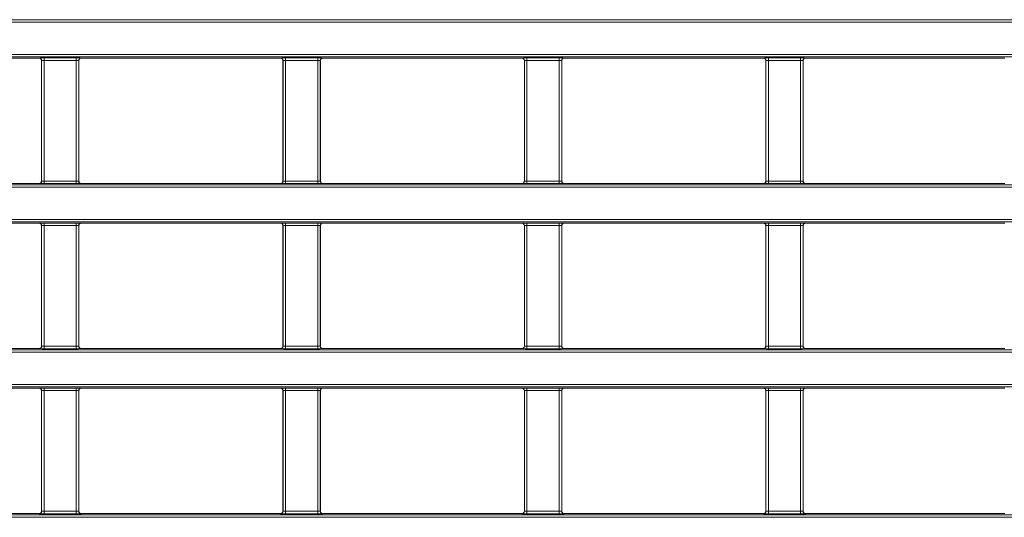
# Model space of a CAD drawing. Header units: millimetres. Extents: x 0 to 1118, y 0 to 864.
# Tile 359 of 390: x 561 to 581, y 640 to 650. Entities that reach past the tile are written whole.
import ezdxf

# ---------------------------------------------------------------- set-up
doc = ezdxf.new("R2010")
doc.units = ezdxf.units.MM

msp = doc.modelspace()

# ---------------------------------------------------------------- linework, layer by layer
at = {"color": 9, "linetype": 'Continuous', "lineweight": 0}
for p, q in [((470.0133, 649.7557), (609.6392, 649.7557)), ((609.6392, 649.7057), (470.0133, 649.7057)), ((470.0133, 649.0539), (609.6392, 649.0539)), ((609.6392, 649.0039), (470.0133, 649.0039)), ((561.3361, 648.9782), (561.3379, 648.9799)), ((561.3879, 648.93), (561.3861, 648.9282)), ((561.3879, 646.4935), (561.3879, 648.93)), ((561.4379, 648.9817), (562.0896, 648.9817)), ((561.4379, 648.9317), (561.4379, 648.9817)), ((562.0896, 648.9317), (561.4379, 648.9317)), ((561.4379, 648.9317), (561.4379, 646.4918)), ((562.0896, 648.9317), (562.0896, 648.9817)), ((562.0896, 646.4918), (562.0896, 648.9317)), ((562.1396, 648.93), (562.1396, 646.4935)), ((562.1414, 648.9282), (562.1396, 648.93)), ((562.1896, 648.9799), (562.1913, 648.9782)), ((566.2111, 648.9782), (566.2129, 648.9799)), ((566.2629, 648.93), (566.2611, 648.9282)), ((566.2629, 646.4935), (566.2629, 648.93)), ((566.3129, 648.9817), (566.9646, 648.9817)), ((566.3129, 648.9317), (566.3129, 648.9817)), ((566.9646, 648.9317), (566.3129, 648.9317)), ((566.3129, 648.9317), (566.3129, 646.4918)), ((566.9646, 648.9317), (566.9646, 648.9817)), ((566.9646, 646.4918), (566.9646, 648.9317)), ((567.0146, 648.93), (567.0146, 646.4935)), ((567.0164, 648.9282), (567.0146, 648.93)), ((567.0646, 648.9799), (567.0663, 648.9782)), ((571.0861, 648.9782), (571.0879, 648.9799)), ((571.1379, 648.93), (571.1361, 648.9282)), ((571.1379, 646.4935), (571.1379, 648.93)), ((571.1879, 648.9817), (571.8396, 648.9817)), ((571.1879, 648.9317), (571.1879, 648.9817)), ((571.8396, 648.9317), (571.1879, 648.9317)), ((571.1879, 648.9317), (571.1879, 646.4918)), ((571.8396, 648.9317), (571.8396, 648.9817)), ((571.8396, 646.4918), (571.8396, 648.9317)), ((571.8896, 648.93), (571.8896, 646.4935)), ((571.8914, 648.9282), (571.8896, 648.93)), ((571.9396, 648.9799), (571.9413, 648.9782)), ((575.9611, 648.9782), (575.9629, 648.9799)), ((576.0129, 648.93), (576.0111, 648.9282)), ((576.0129, 646.4935), (576.0129, 648.93)), ((576.0629, 648.9817), (576.7146, 648.9817)), ((576.0629, 648.9317), (576.0629, 648.9817)), ((576.7146, 648.9317), (576.0629, 648.9317)), ((576.0629, 648.9317), (576.0629, 646.4918)), ((576.7146, 648.9317), (576.7146, 648.9817)), ((576.7146, 646.4918), (576.7146, 648.9317)), ((576.7646, 648.93), (576.7646, 646.4935)), ((576.7664, 648.9282), (576.7646, 648.93)), ((576.8146, 648.9799), (576.8163, 648.9782)), ((470.0133, 646.4196), (609.6392, 646.4196)), ((609.6392, 646.3696), (470.0133, 646.3696)), ((561.3379, 646.4436), (561.3361, 646.4453)), ((561.3861, 646.4953), (561.3879, 646.4935)), ((561.4379, 646.4418), (561.4379, 646.4918)), ((561.4379, 646.4918), (562.0896, 646.4918)), ((562.0896, 646.4418), (561.4379, 646.4418)), ((562.0896, 646.4418), (562.0896, 646.4918)), ((562.1396, 646.4935), (562.1414, 646.4953)), ((562.1913, 646.4453), (562.1896, 646.4436)), ((566.2129, 646.4436), (566.2111, 646.4453)), ((566.2611, 646.4953), (566.2629, 646.4935)), ((566.3129, 646.4418), (566.3129, 646.4918)), ((566.3129, 646.4918), (566.9646, 646.4918)), ((566.9646, 646.4418), (566.3129, 646.4418)), ((566.9646, 646.4418), (566.9646, 646.4918)), ((567.0146, 646.4935), (567.0164, 646.4953)), ((567.0663, 646.4453), (567.0646, 646.4436)), ((571.0879, 646.4436), (571.0861, 646.4453)), ((571.1361, 646.4953), (571.1379, 646.4935)), ((571.1879, 646.4418), (571.1879, 646.4918)), ((571.1879, 646.4918), (571.8396, 646.4918)), ((571.8396, 646.4418), (571.1879, 646.4418)), ((571.8396, 646.4418), (571.8396, 646.4918)), ((571.8896, 646.4935), (571.8914, 646.4953)), ((571.9413, 646.4453), (571.9396, 646.4436)), ((575.9629, 646.4436), (575.9611, 646.4453)), ((576.0111, 646.4953), (576.0129, 646.4935)), ((576.0629, 646.4418), (576.0629, 646.4918)), ((576.0629, 646.4918), (576.7146, 646.4918)), ((576.7146, 646.4418), (576.0629, 646.4418)), ((576.7146, 646.4418), (576.7146, 646.4918)), ((576.7646, 646.4935), (576.7664, 646.4953)), ((576.8163, 646.4453), (576.8146, 646.4436)), ((470.0133, 645.7178), (609.6392, 645.7178)), ((609.6392, 645.6678), (470.0133, 645.6678)), ((561.3361, 645.6421), (561.3379, 645.6438)), ((561.3879, 645.5938), (561.3861, 645.5921)), ((561.3879, 643.1574), (561.3879, 645.5938)), ((561.4379, 645.6456), (562.0896, 645.6456)), ((561.4379, 645.5956), (561.4379, 645.6456)), ((562.0896, 645.5956), (561.4379, 645.5956)), ((561.4379, 645.5956), (561.4379, 643.1557)), ((562.0896, 645.5956), (562.0896, 645.6456)), ((562.0896, 643.1557), (562.0896, 645.5956)), ((562.1396, 645.5938), (562.1396, 643.1574)), ((562.1414, 645.5921), (562.1396, 645.5938)), ((562.1896, 645.6438), (562.1913, 645.6421)), ((566.2111, 645.6421), (566.2129, 645.6438)), ((566.2629, 645.5938), (566.2611, 645.5921)), ((566.2629, 643.1574), (566.2629, 645.5938)), ((566.3129, 645.6456), (566.9646, 645.6456)), ((566.3129, 645.5956), (566.3129, 645.6456)), ((566.9646, 645.5956), (566.3129, 645.5956)), ((566.3129, 645.5956), (566.3129, 643.1557)), ((566.9646, 645.5956), (566.9646, 645.6456)), ((566.9646, 643.1557), (566.9646, 645.5956)), ((567.0146, 645.5938), (567.0146, 643.1574)), ((567.0164, 645.5921), (567.0146, 645.5938)), ((567.0646, 645.6438), (567.0663, 645.6421)), ((571.0861, 645.6421), (571.0879, 645.6438)), ((571.1379, 645.5938), (571.1361, 645.5921)), ((571.1379, 643.1574), (571.1379, 645.5938)), ((571.1879, 645.6456), (571.8396, 645.6456)), ((571.1879, 645.5956), (571.1879, 645.6456)), ((571.8396, 645.5956), (571.1879, 645.5956)), ((571.1879, 645.5956), (571.1879, 643.1557)), ((571.8396, 645.5956), (571.8396, 645.6456)), ((571.8396, 643.1557), (571.8396, 645.5956)), ((571.8896, 645.5938), (571.8896, 643.1574)), ((571.8914, 645.5921), (571.8896, 645.5938)), ((571.9396, 645.6438), (571.9413, 645.6421)), ((575.9611, 645.6421), (575.9629, 645.6438)), ((576.0129, 645.5938), (576.0111, 645.5921)), ((576.0129, 643.1574), (576.0129, 645.5938)), ((576.0629, 645.6456), (576.7146, 645.6456)), ((576.0629, 645.5956), (576.0629, 645.6456)), ((576.7146, 645.5956), (576.0629, 645.5956)), ((576.0629, 645.5956), (576.0629, 643.1557)), ((576.7146, 645.5956), (576.7146, 645.6456)), ((576.7146, 643.1557), (576.7146, 645.5956)), ((576.7646, 645.5938), (576.7646, 643.1574)), ((576.7664, 645.5921), (576.7646, 645.5938)), ((576.8146, 645.6438), (576.8163, 645.6421)), ((561.3861, 643.1592), (561.3879, 643.1574)), ((561.4379, 643.1057), (561.4379, 643.1557)), ((561.4379, 643.1557), (562.0896, 643.1557)), ((562.0896, 643.1057), (562.0896, 643.1557)), ((562.1396, 643.1574), (562.1414, 643.1592)), ((566.2611, 643.1592), (566.2629, 643.1574)), ((566.3129, 643.1057), (566.3129, 643.1557)), ((566.3129, 643.1557), (566.9646, 643.1557)), ((566.9646, 643.1057), (566.9646, 643.1557)), ((567.0146, 643.1574), (567.0164, 643.1592)), ((571.1361, 643.1592), (571.1379, 643.1574)), ((571.1879, 643.1057), (571.1879, 643.1557)), ((571.1879, 643.1557), (571.8396, 643.1557)), ((571.8396, 643.1057), (571.8396, 643.1557)), ((571.8896, 643.1574), (571.8914, 643.1592)), ((576.0111, 643.1592), (576.0129, 643.1574)), ((576.0629, 643.1057), (576.0629, 643.1557)), ((576.0629, 643.1557), (576.7146, 643.1557)), ((576.7146, 643.1057), (576.7146, 643.1557)), ((576.7646, 643.1574), (576.7664, 643.1592)), ((470.0133, 643.0834), (609.6392, 643.0834)), ((609.6392, 643.0334), (470.0133, 643.0334)), ((561.3379, 643.1074), (561.3361, 643.1092)), ((562.0896, 643.1057), (561.4379, 643.1057)), ((562.1913, 643.1092), (562.1896, 643.1074)), ((566.2129, 643.1074), (566.2111, 643.1092)), ((566.9646, 643.1057), (566.3129, 643.1057)), ((567.0663, 643.1092), (567.0646, 643.1074)), ((571.0879, 643.1074), (571.0861, 643.1092)), ((571.8396, 643.1057), (571.1879, 643.1057)), ((571.9413, 643.1092), (571.9396, 643.1074)), ((575.9629, 643.1074), (575.9611, 643.1092)), ((576.7146, 643.1057), (576.0629, 643.1057)), ((576.8163, 643.1092), (576.8146, 643.1074)), ((470.0133, 642.3817), (609.6392, 642.3817)), ((609.6392, 642.3317), (470.0133, 642.3317)), ((561.3361, 642.306), (561.3379, 642.3077)), ((561.3879, 642.2577), (561.3861, 642.256)), ((561.3879, 639.8213), (561.3879, 642.2577)), ((561.4379, 642.3094), (562.0896, 642.3094)), ((561.4379, 642.2594), (561.4379, 642.3094)), ((562.0896, 642.2594), (561.4379, 642.2594)), ((561.4379, 642.2594), (561.4379, 639.8196)), ((562.0896, 642.2594), (562.0896, 642.3094)), ((562.0896, 639.8196), (562.0896, 642.2594)), ((562.1396, 642.2577), (562.1396, 639.8213)), ((562.1414, 642.256), (562.1396, 642.2577)), ((562.1896, 642.3077), (562.1913, 642.306)), ((566.2111, 642.306), (566.2129, 642.3077)), ((566.2629, 642.2577), (566.2611, 642.256)), ((566.2629, 639.8213), (566.2629, 642.2577)), ((566.3129, 642.3094), (566.9646, 642.3094)), ((566.3129, 642.2594), (566.3129, 642.3094)), ((566.9646, 642.2594), (566.3129, 642.2594)), ((566.3129, 642.2594), (566.3129, 639.8196)), ((566.9646, 642.2594), (566.9646, 642.3094)), ((566.9646, 639.8196), (566.9646, 642.2594)), ((567.0146, 642.2577), (567.0146, 639.8213)), ((567.0164, 642.256), (567.0146, 642.2577)), ((567.0646, 642.3077), (567.0663, 642.306)), ((571.0861, 642.306), (571.0879, 642.3077)), ((571.1379, 642.2577), (571.1361, 642.256)), ((571.1379, 639.8213), (571.1379, 642.2577)), ((571.1879, 642.3094), (571.8396, 642.3094)), ((571.1879, 642.2594), (571.1879, 642.3094)), ((571.8396, 642.2594), (571.1879, 642.2594)), ((571.1879, 642.2594), (571.1879, 639.8196)), ((571.8396, 642.2594), (571.8396, 642.3094)), ((571.8396, 639.8196), (571.8396, 642.2594)), ((571.8896, 642.2577), (571.8896, 639.8213)), ((571.8914, 642.256), (571.8896, 642.2577)), ((571.9396, 642.3077), (571.9413, 642.306)), ((575.9611, 642.306), (575.9629, 642.3077)), ((576.0129, 642.2577), (576.0111, 642.256)), ((576.0129, 639.8213), (576.0129, 642.2577)), ((576.0629, 642.3094), (576.7146, 642.3094)), ((576.0629, 642.2594), (576.0629, 642.3094)), ((576.7146, 642.2594), (576.0629, 642.2594)), ((576.0629, 642.2594), (576.0629, 639.8196)), ((576.7146, 642.2594), (576.7146, 642.3094)), ((576.7146, 639.8196), (576.7146, 642.2594)), ((576.7646, 642.2577), (576.7646, 639.8213)), ((576.7664, 642.256), (576.7646, 642.2577)), ((576.8146, 642.3077), (576.8163, 642.306)), ((561.3379, 639.7713), (561.3361, 639.7731)), ((561.3861, 639.8231), (561.3879, 639.8213)), ((561.4379, 639.7696), (561.4379, 639.8196)), ((561.4379, 639.8196), (562.0896, 639.8196)), ((562.0896, 639.7696), (561.4379, 639.7696)), ((562.0896, 639.7696), (562.0896, 639.8196)), ((562.1396, 639.8213), (562.1414, 639.8231)), ((562.1913, 639.7731), (562.1896, 639.7713)), ((566.2129, 639.7713), (566.2111, 639.7731)), ((566.2611, 639.8231), (566.2629, 639.8213)), ((566.3129, 639.7696), (566.3129, 639.8196)), ((566.3129, 639.8196), (566.9646, 639.8196)), ((566.9646, 639.7696), (566.3129, 639.7696)), ((566.9646, 639.7696), (566.9646, 639.8196)), ((567.0146, 639.8213), (567.0164, 639.8231)), ((567.0663, 639.7731), (567.0646, 639.7713)), ((571.0879, 639.7713), (571.0861, 639.7731)), ((571.1361, 639.8231), (571.1379, 639.8213)), ((571.1879, 639.7696), (571.1879, 639.8196)), ((571.1879, 639.8196), (571.8396, 639.8196)), ((571.8396, 639.7696), (571.1879, 639.7696)), ((571.8396, 639.7696), (571.8396, 639.8196)), ((571.8896, 639.8213), (571.8914, 639.8231)), ((571.9413, 639.7731), (571.9396, 639.7713)), ((575.9629, 639.7713), (575.9611, 639.7731)), ((576.0111, 639.8231), (576.0129, 639.8213)), ((576.0629, 639.7696), (576.0629, 639.8196)), ((576.0629, 639.8196), (576.7146, 639.8196)), ((576.7146, 639.7696), (576.0629, 639.7696)), ((576.7146, 639.7696), (576.7146, 639.8196)), ((576.7646, 639.8213), (576.7664, 639.8231)), ((576.8163, 639.7731), (576.8146, 639.7713)), ((470.0133, 639.7473), (609.6392, 639.7473)), ((609.6392, 639.6973), (470.0133, 639.6973))]:
    msp.add_line(p, q, dxfattribs=at)
at = {"color": 7, "linetype": 'Continuous', "lineweight": 15}
for p, q in [((557.3163, 648.9782), (561.3361, 648.9782)), ((561.3861, 648.9282), (561.3861, 646.4953)), ((562.1414, 646.4953), (562.1414, 648.9282)), ((562.1913, 648.9782), (566.2111, 648.9782)), ((566.2611, 648.9282), (566.2611, 646.4953)), ((567.0164, 646.4953), (567.0164, 648.9282)), ((567.0663, 648.9782), (571.0861, 648.9782)), ((571.1361, 648.9282), (571.1361, 646.4953)), ((571.8914, 646.4953), (571.8914, 648.9282)), ((571.9413, 648.9782), (575.9611, 648.9782)), ((576.0111, 646.4953), (576.0111, 648.9282)), ((576.7664, 646.4953), (576.7664, 648.9282)), ((576.8163, 648.9782), (580.8361, 648.9782)), ((557.3163, 646.4453), (561.3361, 646.4453)), ((562.1913, 646.4453), (566.2111, 646.4453)), ((567.0663, 646.4453), (571.0861, 646.4453)), ((571.9413, 646.4453), (575.9611, 646.4453)), ((576.8163, 646.4453), (580.8361, 646.4453)), ((557.3163, 645.6421), (561.3361, 645.6421)), ((561.3861, 645.5921), (561.3861, 643.1592)), ((562.1414, 643.1592), (562.1414, 645.5921)), ((562.1913, 645.6421), (566.2111, 645.6421)), ((566.2611, 645.5921), (566.2611, 643.1592)), ((567.0164, 643.1592), (567.0164, 645.5921)), ((567.0663, 645.6421), (571.0861, 645.6421)), ((571.1361, 645.5921), (571.1361, 643.1592)), ((571.8914, 643.1592), (571.8914, 645.5921)), ((571.9413, 645.6421), (575.9611, 645.6421)), ((576.0111, 643.1592), (576.0111, 645.5921)), ((576.7664, 643.1592), (576.7664, 645.5921)), ((576.8163, 645.6421), (580.8361, 645.6421)), ((557.3163, 643.1092), (561.3361, 643.1092)), ((562.1913, 643.1092), (566.2111, 643.1092)), ((567.0663, 643.1092), (571.0861, 643.1092)), ((571.9413, 643.1092), (575.9611, 643.1092)), ((576.8163, 643.1092), (580.8361, 643.1092)), ((557.3163, 642.306), (561.3361, 642.306)), ((561.3861, 642.256), (561.3861, 639.8231)), ((562.1414, 639.8231), (562.1414, 642.256)), ((562.1913, 642.306), (566.2111, 642.306)), ((566.2611, 642.256), (566.2611, 639.8231)), ((567.0164, 639.8231), (567.0164, 642.256)), ((567.0663, 642.306), (571.0861, 642.306)), ((571.1361, 642.256), (571.1361, 639.8231)), ((571.8914, 639.8231), (571.8914, 642.256)), ((571.9413, 642.306), (575.9611, 642.306)), ((576.0111, 639.8231), (576.0111, 642.256)), ((576.7664, 639.8231), (576.7664, 642.256)), ((576.8163, 642.306), (580.8361, 642.306)), ((557.3163, 639.7731), (561.3361, 639.7731)), ((562.1913, 639.7731), (566.2111, 639.7731)), ((567.0663, 639.7731), (571.0861, 639.7731)), ((571.9413, 639.7731), (575.9611, 639.7731)), ((576.8163, 639.7731), (580.8361, 639.7731))]:
    msp.add_line(p, q, dxfattribs=at)
at = {"color": 9, "linetype": 'Continuous', "lineweight": 0}
for centre, start, end in [((561.3379, 648.9299), 0.02044, 89.97956), ((562.1896, 648.9299), 90.02044, 179.97956), ((566.2129, 648.9299), 0.02044, 89.97956), ((567.0646, 648.9299), 90.02044, 179.97956), ((571.0879, 648.9299), 0.02044, 89.97956), ((571.9396, 648.9299), 90.02044, 179.97956), ((575.9629, 648.9299), 0.02044, 89.97956), ((576.8146, 648.9299), 90.02044, 179.97956), ((561.3379, 646.4936), 270.02044, 359.97956), ((562.1896, 646.4936), 180.02044, 269.97956), ((566.2129, 646.4936), 270.02044, 359.97956), ((567.0646, 646.4936), 180.02044, 269.97956), ((571.0879, 646.4936), 270.02044, 359.97956), ((571.9396, 646.4936), 180.02044, 269.97956), ((575.9629, 646.4936), 270.02044, 359.97956), ((576.8146, 646.4936), 180.02044, 269.97956), ((561.3379, 645.5938), 0.02044, 89.97956), ((562.1896, 645.5938), 90.02044, 179.97956), ((566.2129, 645.5938), 0.02044, 89.97956), ((567.0646, 645.5938), 90.02044, 179.97956), ((571.0879, 645.5938), 0.02044, 89.97956), ((571.9396, 645.5938), 90.02044, 179.97956), ((575.9629, 645.5938), 0.02044, 89.97956), ((576.8146, 645.5938), 90.02044, 179.97956), ((561.3379, 643.1575), 270.02044, 359.97956), ((562.1896, 643.1575), 180.02044, 269.97956), ((566.2129, 643.1575), 270.02044, 359.97956), ((567.0646, 643.1575), 180.02044, 269.97956), ((571.0879, 643.1575), 270.02044, 359.97956), ((571.9396, 643.1575), 180.02044, 269.97956), ((575.9629, 643.1575), 270.02044, 359.97956), ((576.8146, 643.1575), 180.02044, 269.97956), ((561.3379, 642.2577), 0.02044, 89.97956), ((562.1896, 642.2577), 90.02044, 179.97956), ((566.2129, 642.2577), 0.02044, 89.97956), ((567.0646, 642.2577), 90.02044, 179.97956), ((571.0879, 642.2577), 0.02044, 89.97956), ((571.9396, 642.2577), 90.02044, 179.97956), ((575.9629, 642.2577), 0.02044, 89.97956), ((576.8146, 642.2577), 90.02044, 179.97956), ((561.3379, 639.8213), 270.02044, 359.97956), ((562.1896, 639.8213), 180.02044, 269.97956), ((566.2129, 639.8213), 270.02044, 359.97956), ((567.0646, 639.8213), 180.02044, 269.97956), ((571.0879, 639.8213), 270.02044, 359.97956), ((571.9396, 639.8213), 180.02044, 269.97956), ((575.9629, 639.8213), 270.02044, 359.97956), ((576.8146, 639.8213), 180.02044, 269.97956)]:
    msp.add_arc(centre, 0.05, start, end, dxfattribs=at)
at = {"color": 7, "linetype": 'Continuous', "lineweight": 15}
for centre, major_axis, start_param, end_param in [((561.3361, 648.9282), (0.0354, 0.0354), 5.4979394, 7.0684312), ((562.1914, 648.9282), (0.0354, -0.0354), 2.3563468, 3.9268385), ((566.2111, 648.9282), (0.0354, 0.0354), 5.4979394, 7.0684312), ((567.0664, 648.9282), (0.0354, -0.0354), 2.3563468, 3.9268385), ((571.0861, 648.9282), (0.0354, 0.0354), 5.4979394, 7.0684312), ((571.9414, 648.9282), (0.0354, -0.0354), 2.3563468, 3.9268385), ((575.9611, 648.9282), (-0.0354, -0.0354), 2.3563468, 3.9268385), ((576.8164, 648.9282), (0.0354, -0.0354), 2.3563468, 3.9268385), ((561.3361, 646.4953), (0.0354, -0.0354), 5.4979394, 7.0684312), ((562.1914, 646.4953), (0.0354, 0.0354), 2.3563468, 3.9268385), ((566.2111, 646.4953), (0.0354, -0.0354), 5.4979394, 7.0684312), ((567.0664, 646.4953), (0.0354, 0.0354), 2.3563468, 3.9268385), ((571.0861, 646.4953), (0.0354, -0.0354), 5.4979394, 7.0684312), ((571.9414, 646.4953), (0.0354, 0.0354), 2.3563468, 3.9268385), ((575.9611, 646.4953), (-0.0354, 0.0354), 2.3563468, 3.9268385), ((576.8164, 646.4953), (0.0354, 0.0354), 2.3563468, 3.9268385), ((561.3361, 645.5921), (0.0354, 0.0354), 5.4979394, 7.0684312), ((562.1914, 645.5921), (0.0354, -0.0354), 2.3563468, 3.9268385), ((566.2111, 645.5921), (0.0354, 0.0354), 5.4979394, 7.0684312), ((567.0664, 645.5921), (0.0354, -0.0354), 2.3563468, 3.9268385), ((571.0861, 645.5921), (0.0354, 0.0354), 5.4979394, 7.0684312), ((571.9414, 645.5921), (0.0354, -0.0354), 2.3563468, 3.9268385), ((575.9611, 645.5921), (-0.0354, -0.0354), 2.3563468, 3.9268385), ((576.8164, 645.5921), (0.0354, -0.0354), 2.3563468, 3.9268385), ((561.3361, 643.1592), (0.0354, -0.0354), 5.4979394, 7.0684312), ((562.1914, 643.1592), (0.0354, 0.0354), 2.3563468, 3.9268385), ((566.2111, 643.1592), (0.0354, -0.0354), 5.4979394, 7.0684312), ((567.0664, 643.1592), (0.0354, 0.0354), 2.3563468, 3.9268385), ((571.0861, 643.1592), (0.0354, -0.0354), 5.4979394, 7.0684312), ((571.9414, 643.1592), (0.0354, 0.0354), 2.3563468, 3.9268385), ((575.9611, 643.1592), (-0.0354, 0.0354), 2.3563468, 3.9268385), ((576.8164, 643.1592), (0.0354, 0.0354), 2.3563468, 3.9268385), ((561.3361, 642.256), (0.0354, 0.0354), 5.4979394, 7.0684312), ((562.1914, 642.256), (0.0354, -0.0354), 2.3563468, 3.9268385), ((566.2111, 642.256), (0.0354, 0.0354), 5.4979394, 7.0684312), ((567.0664, 642.256), (0.0354, -0.0354), 2.3563468, 3.9268385), ((571.0861, 642.256), (0.0354, 0.0354), 5.4979394, 7.0684312), ((571.9414, 642.256), (0.0354, -0.0354), 2.3563468, 3.9268385), ((575.9611, 642.256), (-0.0354, -0.0354), 2.3563468, 3.9268385), ((576.8164, 642.256), (0.0354, -0.0354), 2.3563468, 3.9268385), ((561.3361, 639.8231), (0.0354, -0.0354), 5.4979394, 7.0684312), ((562.1914, 639.8231), (0.0354, 0.0354), 2.3563468, 3.9268385), ((566.2111, 639.8231), (0.0354, -0.0354), 5.4979394, 7.0684312), ((567.0664, 639.8231), (0.0354, 0.0354), 2.3563468, 3.9268385), ((571.0861, 639.8231), (0.0354, -0.0354), 5.4979394, 7.0684312), ((571.9414, 639.8231), (0.0354, 0.0354), 2.3563468, 3.9268385), ((575.9611, 639.8231), (-0.0354, 0.0354), 2.3563468, 3.9268385), ((576.8164, 639.8231), (0.0354, 0.0354), 2.3563468, 3.9268385)]:
    msp.add_ellipse(centre, major_axis=major_axis, ratio=0.9996955, start_param=start_param, end_param=end_param, dxfattribs=at)
at = {"color": 9, "linetype": 'Continuous', "lineweight": 0}
for centre, major_axis, ratio, start_param, end_param in [((561.4379, 648.9799), (0.1, 0), 0.0174551, 1.5707963, 3.1241394), ((561.4379, 648.9299), (0.05, 0), 0.0349101, 1.5707963, 3.1241394), ((562.0896, 648.9799), (0.1, 0), 0.0174551, 0.0174533, 1.5707963), ((562.0896, 648.9299), (0.05, 0), 0.0349101, 0.0174533, 1.5707963), ((566.3129, 648.9799), (0.1, 0), 0.0174551, 1.5707963, 3.1241394), ((566.3129, 648.9299), (0.05, 0), 0.0349101, 1.5707963, 3.1241394), ((566.9646, 648.9799), (0.1, 0), 0.0174551, 0.0174533, 1.5707963), ((566.9646, 648.9299), (0.05, 0), 0.0349101, 0.0174533, 1.5707963), ((571.1879, 648.9799), (0.1, 0), 0.0174551, 1.5707963, 3.1241394), ((571.1879, 648.9299), (0.05, 0), 0.0349101, 1.5707963, 3.1241394), ((571.8396, 648.9799), (0.1, 0), 0.0174551, 0.0174533, 1.5707963), ((571.8396, 648.9299), (0.05, 0), 0.0349101, 0.0174533, 1.5707963), ((576.0629, 648.9799), (0.1, 0), 0.0174551, 1.5707963, 3.1241394), ((576.0629, 648.9299), (0.05, 0), 0.0349101, 1.5707963, 3.1241394), ((576.7146, 648.9799), (0.1, 0), 0.0174551, 0.0174533, 1.5707963), ((576.7146, 648.9299), (0.05, 0), 0.0349101, 0.0174533, 1.5707963), ((561.4379, 646.4436), (0.1, 0), 0.0174551, 3.1590459, 4.712389), ((561.4379, 646.4936), (0.05, 0), 0.0349101, 3.1590459, 4.712389), ((562.0896, 646.4936), (0.05, 0), 0.0349101, 4.712389, 6.265732), ((562.0896, 646.4436), (0.1, 0), 0.0174551, 4.712389, 6.265732), ((566.3129, 646.4436), (0.1, 0), 0.0174551, 3.1590459, 4.712389), ((566.3129, 646.4936), (0.05, 0), 0.0349101, 3.1590459, 4.712389), ((566.9646, 646.4936), (0.05, 0), 0.0349101, 4.712389, 6.265732), ((566.9646, 646.4436), (0.1, 0), 0.0174551, 4.712389, 6.265732), ((571.1879, 646.4436), (0.1, 0), 0.0174551, 3.1590459, 4.712389), ((571.1879, 646.4936), (0.05, 0), 0.0349101, 3.1590459, 4.712389), ((571.8396, 646.4936), (0.05, 0), 0.0349101, 4.712389, 6.265732), ((571.8396, 646.4436), (0.1, 0), 0.0174551, 4.712389, 6.265732), ((576.0629, 646.4436), (0.1, 0), 0.0174551, 3.1590459, 4.712389), ((576.0629, 646.4936), (0.05, 0), 0.0349101, 3.1590459, 4.712389), ((576.7146, 646.4936), (0.05, 0), 0.0349101, 4.712389, 6.265732), ((576.7146, 646.4436), (0.1, 0), 0.0174551, 4.712389, 6.265732), ((561.4379, 645.6438), (0.1, 0), 0.0174551, 1.5707963, 3.1241394), ((561.4379, 645.5938), (0.05, 0), 0.0349101, 1.5707963, 3.1241394), ((562.0896, 645.6438), (0.1, 0), 0.0174551, 0.0174533, 1.5707963), ((562.0896, 645.5938), (0.05, 0), 0.0349101, 0.0174533, 1.5707963), ((566.3129, 645.6438), (0.1, 0), 0.0174551, 1.5707963, 3.1241394), ((566.3129, 645.5938), (0.05, 0), 0.0349101, 1.5707963, 3.1241394), ((566.9646, 645.6438), (0.1, 0), 0.0174551, 0.0174533, 1.5707963), ((566.9646, 645.5938), (0.05, 0), 0.0349101, 0.0174533, 1.5707963), ((571.1879, 645.6438), (0.1, 0), 0.0174551, 1.5707963, 3.1241394), ((571.1879, 645.5938), (0.05, 0), 0.0349101, 1.5707963, 3.1241394), ((571.8396, 645.6438), (0.1, 0), 0.0174551, 0.0174533, 1.5707963), ((571.8396, 645.5938), (0.05, 0), 0.0349101, 0.0174533, 1.5707963), ((576.0629, 645.6438), (0.1, 0), 0.0174551, 1.5707963, 3.1241394), ((576.0629, 645.5938), (0.05, 0), 0.0349101, 1.5707963, 3.1241394), ((576.7146, 645.6438), (0.1, 0), 0.0174551, 0.0174533, 1.5707963), ((576.7146, 645.5938), (0.05, 0), 0.0349101, 0.0174533, 1.5707963), ((561.4379, 643.1575), (0.05, 0), 0.0349101, 3.1590459, 4.712389), ((562.0896, 643.1575), (0.05, 0), 0.0349101, 4.712389, 6.265732), ((566.3129, 643.1575), (0.05, 0), 0.0349101, 3.1590459, 4.712389), ((566.9646, 643.1575), (0.05, 0), 0.0349101, 4.712389, 6.265732), ((571.1879, 643.1575), (0.05, 0), 0.0349101, 3.1590459, 4.712389), ((571.8396, 643.1575), (0.05, 0), 0.0349101, 4.712389, 6.265732), ((576.0629, 643.1575), (0.05, 0), 0.0349101, 3.1590459, 4.712389), ((576.7146, 643.1575), (0.05, 0), 0.0349101, 4.712389, 6.265732), ((561.4379, 643.1075), (0.1, 0), 0.0174551, 3.1590459, 4.712389), ((562.0896, 643.1075), (0.1, 0), 0.0174551, 4.712389, 6.265732), ((566.3129, 643.1075), (0.1, 0), 0.0174551, 3.1590459, 4.712389), ((566.9646, 643.1075), (0.1, 0), 0.0174551, 4.712389, 6.265732), ((571.1879, 643.1075), (0.1, 0), 0.0174551, 3.1590459, 4.712389), ((571.8396, 643.1075), (0.1, 0), 0.0174551, 4.712389, 6.265732), ((576.0629, 643.1075), (0.1, 0), 0.0174551, 3.1590459, 4.712389), ((576.7146, 643.1075), (0.1, 0), 0.0174551, 4.712389, 6.265732), ((561.4379, 642.3077), (0.1, 0), 0.0174551, 1.5707963, 3.1241394), ((561.4379, 642.2577), (0.05, 0), 0.0349101, 1.5707963, 3.1241394), ((562.0896, 642.3077), (0.1, 0), 0.0174551, 0.0174533, 1.5707963), ((562.0896, 642.2577), (0.05, 0), 0.0349101, 0.0174533, 1.5707963), ((566.3129, 642.3077), (0.1, 0), 0.0174551, 1.5707963, 3.1241394), ((566.3129, 642.2577), (0.05, 0), 0.0349101, 1.5707963, 3.1241394), ((566.9646, 642.3077), (0.1, 0), 0.0174551, 0.0174533, 1.5707963), ((566.9646, 642.2577), (0.05, 0), 0.0349101, 0.0174533, 1.5707963), ((571.1879, 642.3077), (0.1, 0), 0.0174551, 1.5707963, 3.1241394), ((571.1879, 642.2577), (0.05, 0), 0.0349101, 1.5707963, 3.1241394), ((571.8396, 642.3077), (0.1, 0), 0.0174551, 0.0174533, 1.5707963), ((571.8396, 642.2577), (0.05, 0), 0.0349101, 0.0174533, 1.5707963), ((576.0629, 642.3077), (0.1, 0), 0.0174551, 1.5707963, 3.1241394), ((576.0629, 642.2577), (0.05, 0), 0.0349101, 1.5707963, 3.1241394), ((576.7146, 642.3077), (0.1, 0), 0.0174551, 0.0174533, 1.5707963), ((576.7146, 642.2577), (0.05, 0), 0.0349101, 0.0174533, 1.5707963), ((561.4379, 639.7714), (0.1, 0), 0.0174551, 3.1590459, 4.712389), ((561.4379, 639.8214), (0.05, 0), 0.0349101, 3.1590459, 4.712389), ((562.0896, 639.8214), (0.05, 0), 0.0349101, 4.712389, 6.265732), ((562.0896, 639.7714), (0.1, 0), 0.0174551, 4.712389, 6.265732), ((566.3129, 639.7714), (0.1, 0), 0.0174551, 3.1590459, 4.712389), ((566.3129, 639.8214), (0.05, 0), 0.0349101, 3.1590459, 4.712389), ((566.9646, 639.8214), (0.05, 0), 0.0349101, 4.712389, 6.265732), ((566.9646, 639.7714), (0.1, 0), 0.0174551, 4.712389, 6.265732), ((571.1879, 639.7714), (0.1, 0), 0.0174551, 3.1590459, 4.712389), ((571.1879, 639.8214), (0.05, 0), 0.0349101, 3.1590459, 4.712389), ((571.8396, 639.8214), (0.05, 0), 0.0349101, 4.712389, 6.265732), ((571.8396, 639.7714), (0.1, 0), 0.0174551, 4.712389, 6.265732), ((576.0629, 639.7714), (0.1, 0), 0.0174551, 3.1590459, 4.712389), ((576.0629, 639.8214), (0.05, 0), 0.0349101, 3.1590459, 4.712389), ((576.7146, 639.8214), (0.05, 0), 0.0349101, 4.712389, 6.265732), ((576.7146, 639.7714), (0.1, 0), 0.0174551, 4.712389, 6.265732)]:
    msp.add_ellipse(centre, major_axis=major_axis, ratio=ratio, start_param=start_param, end_param=end_param, dxfattribs=at)

doc.saveas('drawing.dxf')
